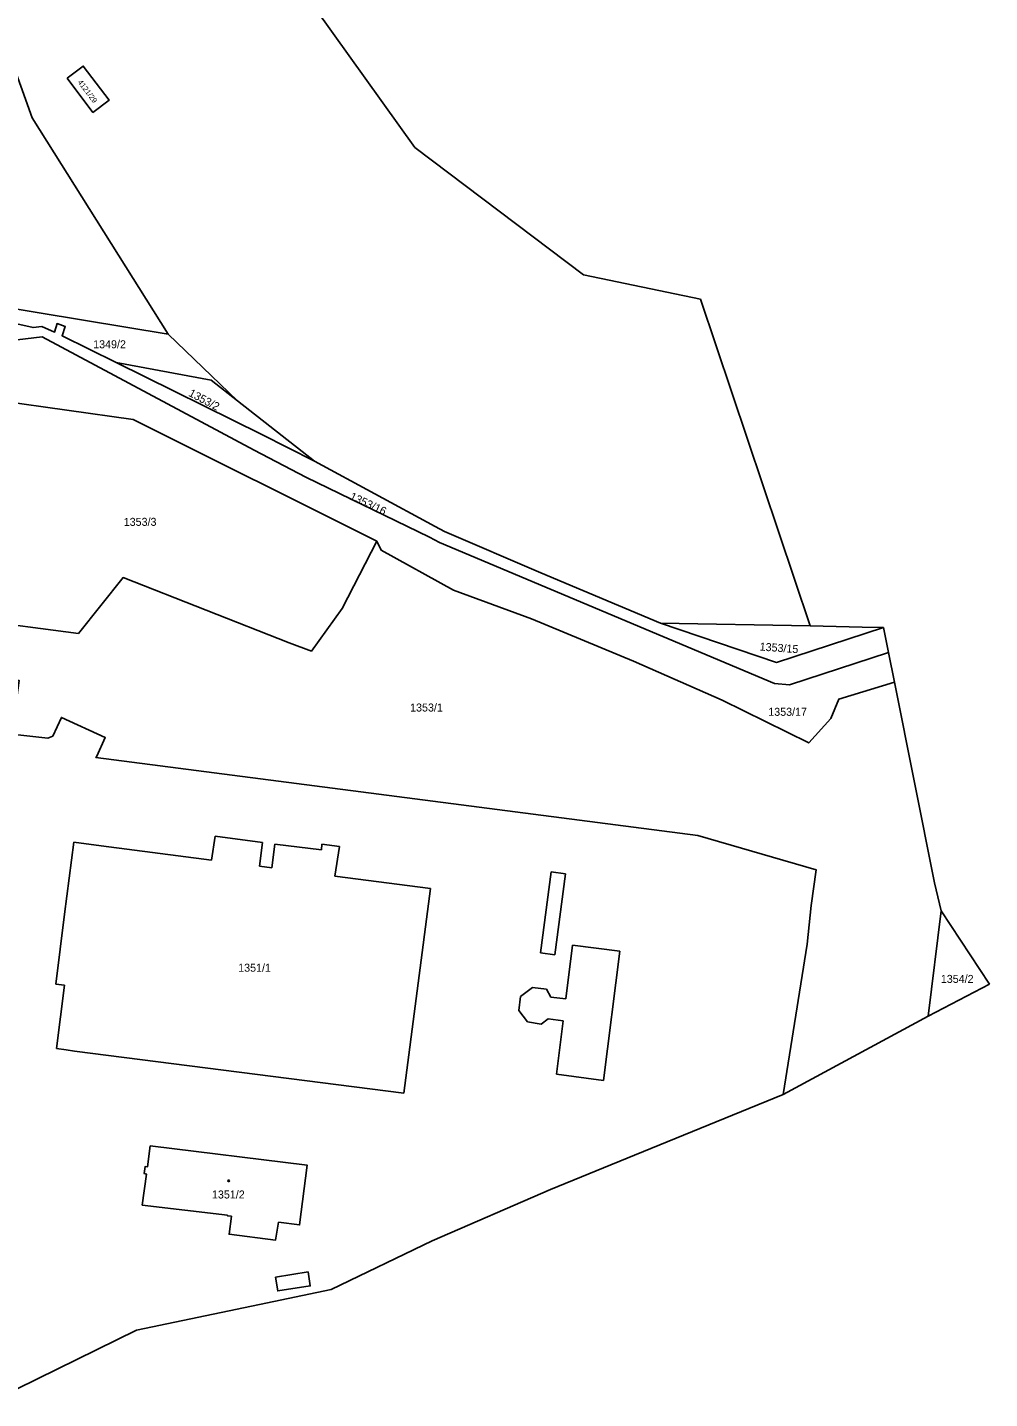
# Model space of a CAD drawing. Extents: x -869103 to -863415, y -1015889 to -1012477.
# Drawn here: x -864994.3 to -864790, y -1014249.2 to -1013957.9 of the extents above; entities that cross this region are included whole.
import ezdxf

# ---------------------------------------------------------------- set-up
doc = ezdxf.new("R2010")
doc.units = 0
for name, color, linetype in [('Hranice katastralního území', 7, 'Continuous'), ('Hranice parcel', 7, 'Continuous'), ('Parcelní čísla', 7, 'Continuous'), ('Vnitřní kresba', 7, 'Continuous'), ('Věcná břemena k části', 7, 'Continuous'), ('Značky budov', 7, 'Continuous')]:
    doc.layers.add(name, color=color, linetype=linetype)

msp = doc.modelspace()

# ---------------------------------------------------------------- linework, layer by layer
at = {"layer": 'Hranice katastralního území'}
for p, q in [((-864851.36, -1014015.65), (-864828.1, -1014085.05)), ((-864828.1, -1014085.05), (-864817.04, -1014085.33)), ((-864817.04, -1014085.33), (-864812.53, -1014085.4)), ((-864812.53, -1014085.4), (-864811.48, -1014090.69)), ((-864811.48, -1014090.69), (-864810.21, -1014097.04)), ((-864810.21, -1014097.04), (-864801.72, -1014139.63)), ((-864801.72, -1014139.63), (-864800.31, -1014145.6)), ((-864800.31, -1014145.6), (-864790.01, -1014161.21)), ((-864790.01, -1014161.21), (-864803.03, -1014167.97)), ((-864803.03, -1014167.97), (-864833.84, -1014184.6)), ((-864839.19, -1014186.79), (-864865.37, -1014197.49)), ((-864833.84, -1014184.6), (-864839.19, -1014186.79)), ((-864865.37, -1014197.49), (-864883.27, -1014204.81)), ((-864883.27, -1014204.81), (-864908.4, -1014215.69)), ((-864908.4, -1014215.69), (-864929.84, -1014226.06)), ((-864929.84, -1014226.06), (-864945.02, -1014229.24)), ((-864945.02, -1014229.24), (-864971.14, -1014234.71)), ((-864971.14, -1014234.71), (-865000.73, -1014249.23))]:
    msp.add_line(p, q, dxfattribs=at)
msp.add_lwpolyline([(-864936.51, -1013949.17), (-864912.03, -1013983.43), (-864876.23, -1014010.49), (-864851.36, -1014015.65)], dxfattribs=at)
at = {"layer": 'Hranice parcel'}
for p, q in [((-864964.42, -1014023.06), (-864993.33, -1013977.13)), ((-864964.42, -1014023.06), (-865007.25, -1014016.03)), ((-864851.36, -1014015.65), (-864828.1, -1014085.05)), ((-864949.71, -1014037.23), (-864964.42, -1014023.06)), ((-864933.37, -1014050.08), (-864949.71, -1014037.23)), ((-864828.1, -1014085.05), (-864859.89, -1014084.49)), ((-864828.1, -1014085.05), (-864817.04, -1014085.33)), ((-864817.04, -1014085.33), (-864812.53, -1014085.4)), ((-864812.53, -1014085.4), (-864811.48, -1014090.69)), ((-864811.48, -1014090.69), (-864810.21, -1014097.04)), ((-864810.21, -1014097.04), (-864801.72, -1014139.63)), ((-864801.72, -1014139.63), (-864800.31, -1014145.6)), ((-864803.03, -1014167.97), (-864800.31, -1014145.6)), ((-864800.31, -1014145.6), (-864790.01, -1014161.21)), ((-864790.01, -1014161.21), (-864803.03, -1014167.97)), ((-864803.03, -1014167.97), (-864833.84, -1014184.6)), ((-864839.19, -1014186.79), (-864865.37, -1014197.49)), ((-864833.84, -1014184.6), (-864839.19, -1014186.79)), ((-864865.37, -1014197.49), (-864883.27, -1014204.81)), ((-864883.27, -1014204.81), (-864908.4, -1014215.69)), ((-864908.4, -1014215.69), (-864929.84, -1014226.06)), ((-864929.84, -1014226.06), (-864945.02, -1014229.24)), ((-864945.02, -1014229.24), (-864971.14, -1014234.71)), ((-864971.14, -1014234.71), (-865000.73, -1014249.23))]:
    msp.add_line(p, q, dxfattribs=at)
for points in [[(-864993.33, -1013977.13), (-865004.7, -1013945.38), (-865043.41, -1013825.63)], [(-864936.51, -1013949.17), (-864912.03, -1013983.43), (-864876.23, -1014010.49), (-864851.36, -1014015.65)], [(-864985.88, -1013968.73), (-864982.46, -1013966.14), (-864976.97, -1013973.4), (-864980.4, -1013975.98), (-864985.88, -1013968.73)], [(-864975.47, -1014029.09), (-864986.94, -1014023.42), (-864986.29, -1014021.45), (-864988.02, -1014020.85), (-864988.53, -1014022.66), (-864991.22, -1014021.48), (-864993.1, -1014021.68), (-864997.82, -1014020.62)], [(-864998.26, -1014024.47), (-864991.2, -1014023.66), (-864946.16, -1014047.73), (-864935.22, -1014053.46), (-864908.92, -1014066.19), (-864906.82, -1014067.33), (-864835.67, -1014097.31), (-864832.48, -1014097.61), (-864811.48, -1014090.69)], [(-864933.37, -1014050.08), (-864944.51, -1014044.4), (-864975.47, -1014029.09)], [(-864975.47, -1014029.09), (-864955.31, -1014032.86), (-864949.71, -1014037.23)], [(-865000, -1014037.25), (-865006.15, -1014083.7), (-864983.5, -1014086.7), (-864974, -1014074.8), (-864938.75, -1014088.7), (-864934, -1014090.4), (-864927.5, -1014081.35), (-864920.1, -1014067.1)], [(-864920.1, -1014067.1), (-864971.85, -1014041.2), (-865000, -1014037.25)], [(-864859.89, -1014084.49), (-864885.26, -1014073.76), (-864905.77, -1014065.02), (-864907.72, -1014063.95), (-864933.37, -1014050.08)], [(-864920.1, -1014067.1), (-864919.21, -1014068.98), (-864903.82, -1014077.51), (-864887.26, -1014083.58), (-864865.62, -1014092.59), (-864846.77, -1014100.87), (-864828.42, -1014109.93), (-864823.7, -1014104.76), (-864822.04, -1014100.61), (-864810.21, -1014097.04)], [(-864859.89, -1014084.49), (-864835.24, -1014092.83), (-864812.53, -1014085.4)], [(-864833.84, -1014184.6), (-864828.76, -1014152.66), (-864827.88, -1014144.5), (-864826.8, -1014136.9), (-864851.97, -1014129.57), (-864979.77, -1014113.03), (-864979.59, -1014112.77), (-864977.77, -1014108.78), (-864987.11, -1014104.51), (-864988.94, -1014108.51), (-864989.99, -1014108.92), (-864997.59, -1014108.1), (-864996.07, -1014096.64), (-865005.27, -1014095.4), (-865007.7, -1014113.64), (-865011.06, -1014139.08), (-865003.66, -1014155.32), (-865004.96, -1014166.32), (-865010.63, -1014207.45), (-865016.22, -1014247.67), (-865011.67, -1014248.23), (-865004.55, -1014249.15)], [(-864951.83, -1014210.25), (-864969.93, -1014208.12), (-864969.04, -1014201.55), (-864969.52, -1014201.44), (-864969.31, -1014199.95), (-864968.84, -1014200.01), (-864968.24, -1014195.54), (-864934.94, -1014199.61), (-864936.52, -1014212.32), (-864940.98, -1014211.76), (-864941.65, -1014215.59), (-864951.48, -1014214.32), (-864951, -1014210.5), (-864951.84, -1014210.39), (-864951.83, -1014210.25)]]:
    msp.add_lwpolyline(points, dxfattribs=at)
at = {"layer": 'Vnitřní kresba'}
for p, q in [((-864984.48, -1014131.05), (-864986.42, -1014146.33)), ((-864978.68, -1014131.79), (-864984.48, -1014131.05)), ((-864954.48, -1014129.73), (-864955.19, -1014134.81)), ((-864944.36, -1014131.07), (-864954.48, -1014129.73)), ((-864945.05, -1014136.14), (-864944.36, -1014131.07)), ((-864941.75, -1014131.41), (-864942.44, -1014136.48)), ((-864931.88, -1014132.66), (-864941.75, -1014131.41)), ((-864931.77, -1014131.46), (-864931.88, -1014132.66)), ((-864928.07, -1014131.92), (-864931.77, -1014131.46)), ((-864955.19, -1014134.81), (-864978.68, -1014131.79)), ((-864929.01, -1014138.24), (-864928.07, -1014131.92)), ((-864942.44, -1014136.48), (-864945.05, -1014136.14)), ((-864883.08, -1014137.32), (-864885.39, -1014154.51)), ((-864880.05, -1014137.73), (-864883.08, -1014137.32)), ((-864908.75, -1014140.89), (-864929.01, -1014138.24)), ((-864882.35, -1014154.92), (-864880.05, -1014137.73)), ((-864914.38, -1014184.35), (-864908.75, -1014140.89)), ((-864986.42, -1014146.33), (-864988.3, -1014161.17)), ((-864885.39, -1014154.51), (-864882.35, -1014154.92)), ((-864879.98, -1014164.31), (-864878.57, -1014152.91)), ((-864878.57, -1014152.91), (-864868.54, -1014154.2)), ((-864868.54, -1014154.2), (-864872, -1014181.63)), ((-864988.3, -1014161.17), (-864986.46, -1014161.42)), ((-864986.46, -1014161.42), (-864988.17, -1014174.83)), ((-864889.58, -1014163.8), (-864887.09, -1014161.88)), ((-864887.09, -1014161.88), (-864884.08, -1014162.27)), ((-864884.08, -1014162.27), (-864883.14, -1014163.92)), ((-864889.97, -1014166.81), (-864889.58, -1014163.8)), ((-864883.14, -1014163.92), (-864879.98, -1014164.31)), ((-864888.12, -1014169.21), (-864889.97, -1014166.81)), ((-864885.22, -1014169.66), (-864888.12, -1014169.21)), ((-864883.73, -1014168.56), (-864885.22, -1014169.66)), ((-864880.55, -1014168.95), (-864883.73, -1014168.56)), ((-864881.96, -1014180.33), (-864880.55, -1014168.95)), ((-864988.17, -1014174.83), (-864986.06, -1014175.14)), ((-864986.06, -1014175.14), (-864984.28, -1014175.4)), ((-864984.28, -1014175.4), (-864914.38, -1014184.35)), ((-864872, -1014181.63), (-864881.96, -1014180.33))]:
    msp.add_line(p, q, dxfattribs=at)
at = {"layer": 'Věcná břemena k části'}
msp.add_lwpolyline([(-864941.63, -1014223.4), (-864941.16, -1014226.37), (-864934.26, -1014225.28), (-864934.73, -1014222.31)], close=True, dxfattribs=at)
at = {"layer": 'Značky budov'}
msp.add_circle((-864951.59, -1014202.97), 0.175, dxfattribs=at)

# ---------------------------------------------------------------- texts
at = {"layer": 'Parcelní čísla'}
for s, height, rotation, p in [('4121/29', 1.139, 307, (-864983.71, -1013969.56)), ('1353/2', 1.7, 332, (-864960.24, -1014036.12)), ('1353/16', 1.7, 335, (-864926.03, -1014058.14)), ('1353/15', 1.7, 356, (-864838.87, -1014090.29))]:
    msp.add_text(s, height=height, rotation=rotation, dxfattribs=at).set_placement(p)
for s, p in [('1349/2', (-864980.35, -1014026.08)), ('1353/3', (-864973.86, -1014063.81)), ('1353/1', (-864913.05, -1014103.26)), ('1353/17', (-864837, -1014104.17)), ('1351/1', (-864949.56, -1014158.54)), ('1354/2', (-864800.36, -1014160.92)), ('1351/2', (-864955.13, -1014206.72))]:
    msp.add_text(s, height=1.7, dxfattribs=at).set_placement(p)

doc.saveas('drawing.dxf')
